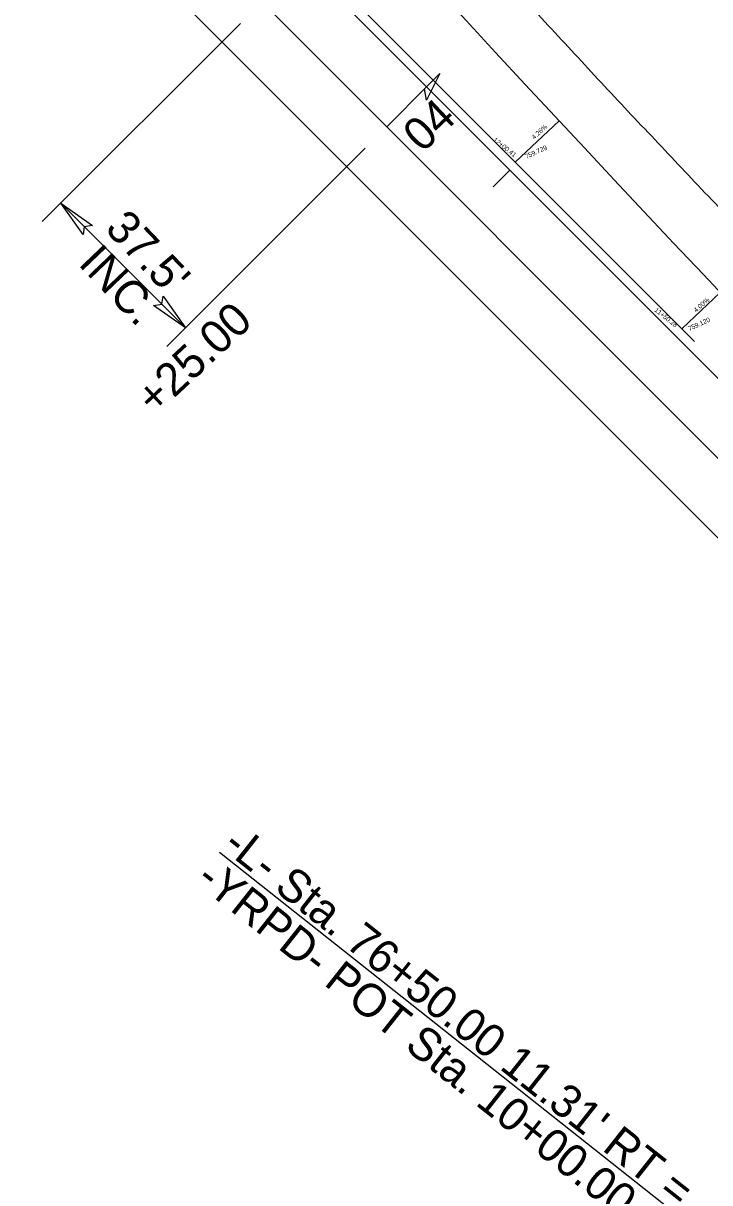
# Model space of a CAD drawing. Extents: x 1778969 to 1790720, y 807089 to 817794.
# Drawn here: x 1782513.6 to 1782659.5, y 812006.4 to 812252.9 of the extents above; entities that cross this region are included whole.
import ezdxf

# ---------------------------------------------------------------- set-up
doc = ezdxf.new("R2010")
doc.units = 0
for name, color, linetype in [('Prop Dimension', 7, 'Continuous'), ('Prop Dimension Text', 7, 'Continuous'), ('Prop EOT', 7, 'Continuous'), ('Prop Guardrail', 7, 'Continuous'), ('Prop Horizontal Alignment', 7, 'Continuous'), ('Prop Horizontal Alignment Station Label', 7, 'Continuous'), ('Prop Horizontal Alignment Tick Small', 7, 'Continuous'), ('Prop Lane Lines', 7, 'Continuous'), ('Prop Paved Shoulder', 7, 'Continuous'), ('Prop Superelevation  Arrow CELL', 7, 'Continuous'), ('Prop Superelevation Label', 7, 'Continuous'), ('Prop Terminator CELL', 7, 'Continuous'), ('Scratch_Level_3', 7, 'Continuous')]:
    doc.layers.add(name, color=color, linetype=linetype)

msp = doc.modelspace()

# ---------------------------------------------------------------- linework, layer by layer
at = {"layer": 'Prop Dimension'}
for p, q in [((1782559.77, 812252.83), (1782517.6, 812210.7)), ((1782586.28, 812226.3), (1782544.11, 812184.17)), ((1782548.06, 812188.12), (1782521.56, 812214.65))]:
    msp.add_line(p, q, dxfattribs=at)
at = {"layer": 'Prop EOT'}
msp.add_line((1782749.87, 812071.69), (1782484.84, 812336.99), dxfattribs=at)
for points in [[(1781718, 813799.07), (1781725.25, 813787.64), (1781732.32, 813776.09), (1781739.53, 813764.62), (1781748.41, 813750.49), (1781757.28, 813736.36), (1781766.17, 813722.23), (1781775.05, 813708.11), (1781784.04, 813694.06), (1781792.91, 813679.93), (1781801.78, 813665.79), (1781810.64, 813651.64), (1781819.51, 813637.51), (1781828.35, 813623.41), (1781837.2, 813609.31), (1781846.04, 813595.21), (1781854.91, 813581.09), (1781863.8, 813566.98), (1781872.77, 813552.92), (1781881.67, 813538.97), (1781890.62, 813525.06), (1781899.56, 813511.14), (1781909.02, 813496.43), (1781918.41, 813481.67), (1781927.98, 813467.03), (1781936.67, 813453.72), (1781945.44, 813440.46), (1781954.18, 813427.18), (1781963.4, 813413.19), (1781972.62, 813399.19), (1781981.85, 813385.2), (1781991.28, 813370.91), (1782000.79, 813356.66), (1782010.37, 813342.46), (1782019.44, 813329.02), (1782028.6, 813315.64), (1782037.78, 813302.29), (1782047.33, 813288.38), (1782056.88, 813274.48), (1782066.55, 813260.66), (1782076.08, 813247.05), (1782085.65, 813233.46), (1782095.22, 813219.88), (1782104.86, 813206.2), (1782114.49, 813192.52), (1782124.19, 813178.89), (1782133.79, 813165.38), (1782143.47, 813151.93), (1782153.2, 813138.53), (1782163.03, 813124.99), (1782172.87, 813111.45), (1782182.7, 813097.92), (1782192.49, 813084.44), (1782202.28, 813070.96), (1782212.1, 813057.5), (1782222.19, 813043.65), (1782232.6, 813030.04), (1782242.95, 813016.38), (1782253.03, 813003.08), (1782263.13, 812989.8), (1782273.21, 812976.5), (1782283.25, 812963.25), (1782293.24, 812949.97), (1782303.28, 812936.71), (1782313.15, 812923.68), (1782323.08, 812910.68), (1782333.22, 812897.85), (1782343.55, 812884.78), (1782353.98, 812871.79), (1782364.43, 812858.81), (1782374.92, 812845.79), (1782385.44, 812832.79), (1782395.93, 812819.76), (1782406.63, 812806.47), (1782417.16, 812793.03), (1782427.96, 812779.81), (1782438.52, 812766.89), (1782449.19, 812754.07), (1782459.83, 812741.21), (1782470.24, 812728.63), (1782480.58, 812715.98), (1782491.09, 812703.48), (1782501.82, 812690.7), (1782512.68, 812678.03), (1782523.5, 812665.33), (1782534.27, 812652.67), (1782545.05, 812640.01), (1782555.83, 812627.36), (1782566.67, 812614.64), (1782577.52, 812601.95), (1782588.45, 812589.31), (1782599.39, 812576.64), (1782610.53, 812564.14), (1782621.67, 812551.65), (1782632.74, 812539.22), (1782643.82, 812526.79), (1782655, 812514.46), (1782666.21, 812502.08), (1782677.45, 812489.72), (1782688.69, 812477.37), (1782699.92, 812465.03), (1782711.15, 812452.71), (1782722.41, 812440.4), (1782733.64, 812428.12), (1782744.98, 812415.94), (1782756.33, 812403.76), (1782767.99, 812391.23), (1782779.7, 812378.74), (1782791.5, 812366.34), (1782803.09, 812354.16), (1782814.85, 812342.15), (1782826.46, 812330), (1782838.01, 812317.9), (1782849.46, 812305.7), (1782861.02, 812293.59), (1782872.17, 812281.92), (1782883.35, 812270.25), (1782894.68, 812258.74), (1782906.41, 812246.83), (1782918.19, 812234.96), (1782929.97, 812223.1), (1782941.62, 812211.36), (1782953.24, 812199.57), (1782964.97, 812187.91), (1782968.29, 812184.62), (1782971.62, 812181.35), (1782974.95, 812178.08)], [(1782332.14, 812594.37), (1782340.74, 812583.67), (1782349.23, 812572.88), (1782357.82, 812562.17), (1782368.33, 812549.05), (1782378.92, 812535.99), (1782389.53, 812522.94), (1782400.47, 812509.49), (1782411.47, 812496.1), (1782422.5, 812482.73), (1782432.68, 812470.37), (1782442.88, 812458.04), (1782453.26, 812445.86), (1782464.11, 812433.14), (1782475.03, 812420.5), (1782485.99, 812407.88), (1782497.29, 812394.85), (1782508.62, 812381.84), (1782519.93, 812368.81), (1782530.42, 812356.73), (1782540.78, 812344.53), (1782551.36, 812332.52), (1782562.04, 812320.41), (1782573.16, 812308.69), (1782584.11, 812296.83), (1782595.68, 812284.29), (1782607.24, 812271.76), (1782618.83, 812259.26), (1782630.11, 812247.08), (1782641.41, 812234.93), (1782652.81, 812222.87), (1782664.21, 812210.82), (1782675.73, 812198.9), (1782687.17, 812186.89), (1782698.66, 812174.82), (1782710.02, 812162.63), (1782721.55, 812150.59), (1782732.97, 812138.66), (1782744.99, 812127.31), (1782756.58, 812115.53), (1782768.39, 812103.52), (1782779.79, 812091.1), (1782791.72, 812079.2), (1782803.99, 812066.97), (1782816.43, 812054.92), (1782828.91, 812042.91), (1782840.93, 812031.35), (1782852.92, 812019.75), (1782865.05, 812008.31), (1782876.51, 811997.51), (1782888.04, 811986.79), (1782899.51, 811976.02), (1782911.55, 811964.7), (1782923.49, 811953.28), (1782935.55, 811941.99), (1782948.31, 811930.06), (1782961.67, 811918.77), (1782974.58, 811907), (1782986.37, 811896.25), (1782997.7, 811885), (1783009.68, 811874.46), (1783022.12, 811863.52), (1783034.57, 811852.59), (1783047.02, 811841.66), (1783060.1, 811830.17), (1783073.18, 811818.66), (1783086.29, 811807.19), (1783098.84, 811796.2), (1783111.71, 811785.59), (1783124.49, 811774.86), (1783136.64, 811764.65), (1783148.81, 811754.45), (1783161, 811744.27), (1783173.76, 811733.61), (1783186.53, 811722.94), (1783199.48, 811712.51), (1783212.93, 811701.66), (1783226.61, 811691.1), (1783240.11, 811680.31), (1783252.73, 811670.21), (1783265.33, 811660.09), (1783277.95, 811649.99), (1783290.86, 811639.67), (1783303.73, 811629.3), (1783316.77, 811619.15), (1783330.23, 811608.67), (1783343.93, 811598.52), (1783357.48, 811588.16), (1783371.02, 811577.8), (1783384.46, 811567.3), (1783398.04, 811557), (1783410.94, 811547.2), (1783424.04, 811537.66), (1783437.2, 811528.21), (1783438.45, 811527.31), (1783439.7, 811526.42), (1783440.95, 811525.52)]]:
    msp.add_open_spline(points, degree=3, dxfattribs=at)
at = {"layer": 'Prop Guardrail'}
msp.add_line((1782476.35, 812328.51), (1782741.38, 812063.21), dxfattribs=at)
at = {"layer": 'Prop Horizontal Alignment'}
msp.add_line((1782758.36, 812080.17), (1782493.33, 812345.47), dxfattribs=at)
for centre, radius, start, end in [((1788355.99, 817618.07), 7639.44, 213.341667, 236.008333), ((1786819.89, 816137.48), 5729.58, 212.5, 236.18333)]:
    msp.add_arc(centre, radius, start, end, dxfattribs=at)
at = {"layer": 'Prop Horizontal Alignment Station Label'}
msp.add_line((1782555.3, 812076.71), (1782665.92, 811989.13), dxfattribs=at)
at = {"layer": 'Prop Horizontal Alignment Tick Small'}
msp.add_line((1782617.01, 812221.66), (1782613.47, 812218.13), dxfattribs=at)
at = {"layer": 'Prop Lane Lines'}
msp.add_line((1782656.28, 812185.19), (1782494.75, 812346.89), dxfattribs=at)
at = {"layer": 'Prop Paved Shoulder'}
msp.add_line((1782476.35, 812328.51), (1782741.38, 812063.21), dxfattribs=at)
at = {"layer": 'Prop Superelevation  Arrow CELL'}
msp.add_line((1782599.45, 812239.46), (1782590.85, 812230.87), dxfattribs=at)
msp.add_lwpolyline([(1782602.17, 812242.18), (1782599.34, 812236.52), (1782598.9, 812238.91)], close=True, dxfattribs=at)
at = {"layer": 'Prop Terminator CELL'}
for points in [[(1782526.3, 812207.94), (1782521.56, 812214.65), (1782528.33, 812209.91), (1782526.58, 812209.62)], [(1782543.32, 812194.84), (1782548.06, 812188.12), (1782541.29, 812192.87), (1782543.04, 812193.15)]]:
    msp.add_lwpolyline(points, close=True, dxfattribs=at)
at = {"layer": 'Scratch_Level_3'}
for p, q in [((1782627.51, 812232.1), (1782618.14, 812223.37)), ((1782661.75, 812195.66), (1782653.66, 812187.99)), ((1782653.66, 812187.99), (1782653.57, 812187.9))]:
    msp.add_line(p, q, dxfattribs=at)

# ---------------------------------------------------------------- texts
at = {"layer": 'Prop Dimension Text'}
for s, rotation, p in [("37.5'", 313.6943, (1782530.73, 812208.98)), ('INC.', 313.6943, (1782525.07, 812201.62)), ('+25.00', 43.04, (1782541.59, 812169.34))]:
    msp.add_text(s, height=7, rotation=rotation, dxfattribs=at).set_placement(p)
at = {"layer": 'Prop Horizontal Alignment Station Label'}
for s, p in [("-L- Sta. 76+50.00 11.31' RT = ", (1782555.67, 812077.43)), ('-YRPD- POT Sta. 10+00.00', (1782549.97, 812070.24))]:
    msp.add_text(s, height=7, rotation=321.6309, dxfattribs=at).set_placement(p)
at = {"layer": 'Prop Superelevation Label'}
msp.add_text('04', height=7, rotation=43.4089, dxfattribs=at).set_placement((1782598.44, 812225.15))
at = {"layer": 'Scratch_Level_3'}
for s, rotation, p in [('4.26%', 41.9702, (1782622.18, 812228.11)), ('12+00.41', 321.6309, (1782613.39, 812227.92)), ('759.729', 24.5782, (1782620.52, 812224.01)), ('11+50.28', 321.6309, (1782647.66, 812191.73)), ('4.00%', 41.9702, (1782656.64, 812191.33)), ('759.120', 24.5782, (1782655.19, 812187.44))]:
    msp.add_text(s, height=1, rotation=rotation, dxfattribs=at).set_placement(p)

doc.saveas('drawing.dxf')
